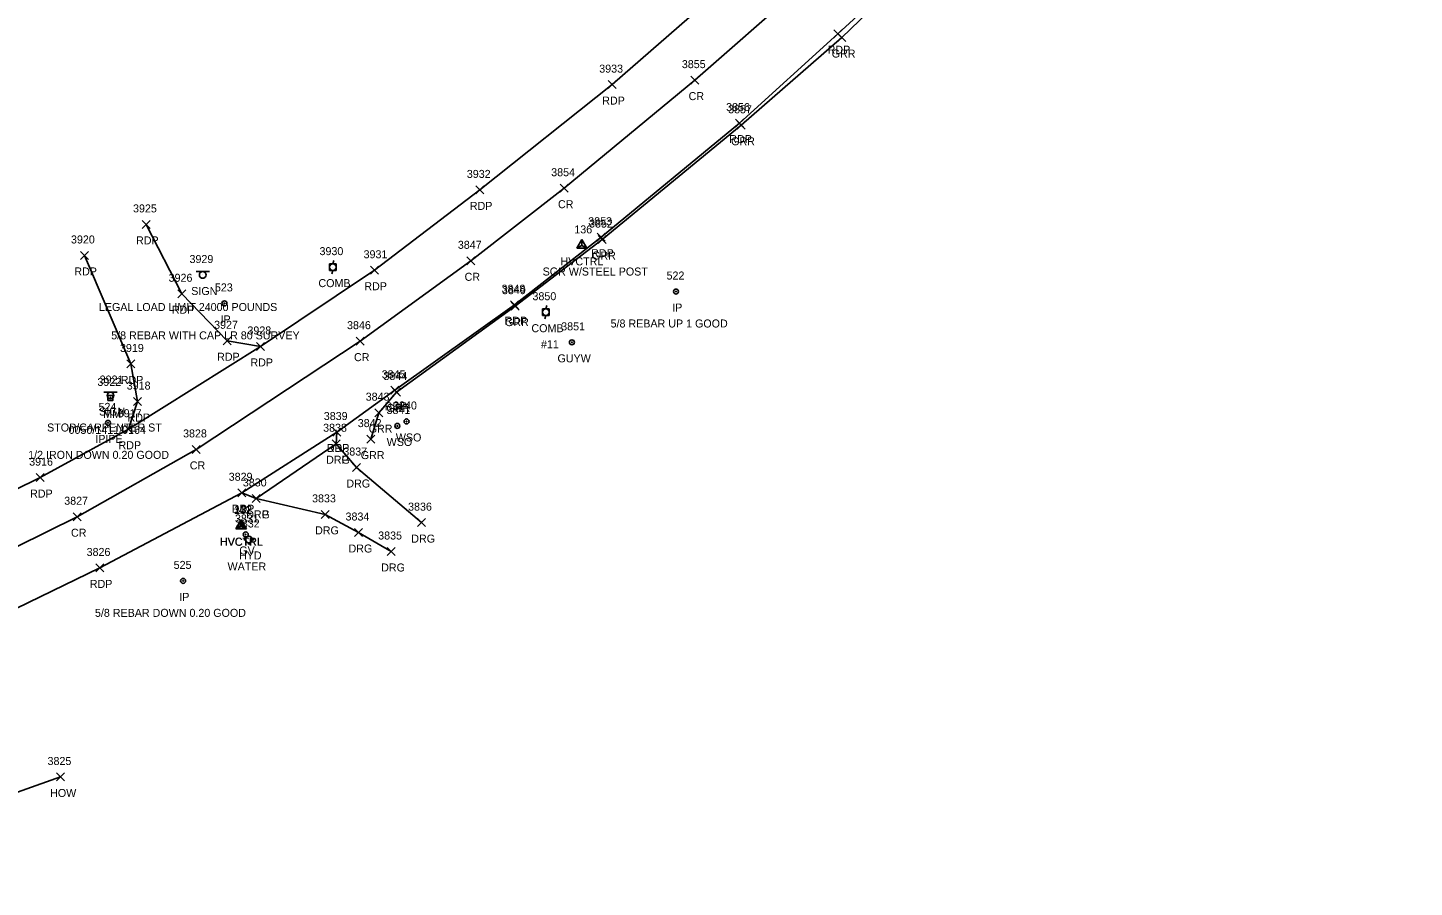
# Model space of a CAD drawing. Extents: x 1690689 to 1696275, y 438760 to 444007.
# Drawn here: x 1692261 to 1692607.6, y 442550 to 442765.1 of the extents above; entities that cross this region are included whole.
import ezdxf

# ---------------------------------------------------------------- set-up
doc = ezdxf.new("R2010")
doc.units = 0
for name, color, linetype in [('C_A', 7, 'Continuous'), ('C_I', 7, 'Continuous'), ('CPSM', 7, 'Continuous'), ('L_A', 7, 'Continuous'), ('L_I', 7, 'Continuous'), ('L_TIC', 7, 'Continuous'), ('LBC', 7, 'Continuous'), ('M_A', 7, 'Continuous'), ('M_C', 7, 'Continuous'), ('M_I', 7, 'Continuous'), ('MPIP', 7, 'Continuous'), ('MPIR', 7, 'Continuous'), ('P_A', 7, 'Continuous'), ('P_I', 7, 'Continuous'), ('P_TIC', 7, 'Continuous'), ('PET', 7, 'Continuous'), ('PRC', 7, 'Continuous'), ('R_A', 7, 'Continuous'), ('R_C', 7, 'Continuous'), ('R_I', 7, 'Continuous'), ('R_TIC', 7, 'Continuous'), ('RDG', 7, 'Continuous'), ('RDP', 7, 'Continuous'), ('RGR', 7, 'Continuous'), ('S_A', 7, 'Continuous'), ('S_C', 7, 'Continuous'), ('S_I', 7, 'Continuous'), ('SRM', 7, 'Continuous'), ('SSGN', 7, 'Continuous'), ('U_A', 7, 'Continuous'), ('U_C', 7, 'Continuous'), ('U_I', 7, 'Continuous'), ('UP', 7, 'Continuous'), ('UPGW', 7, 'Continuous'), ('UWFH', 7, 'Continuous'), ('UWV', 7, 'Continuous')]:
    doc.layers.add(name, color=color, linetype=linetype)

msp = doc.modelspace()

# ---------------------------------------------------------------- linework, layer by layer
at = {"layer": 'CPSM'}
for p, q in [((1692398.26, 442709.88), (1692399.51, 442712.04)), ((1692400.76, 442709.88), (1692399.51, 442712.04)), ((1692399.51, 442710.6), (1692399.51, 442712.04)), ((1692398.26, 442709.88), (1692399.51, 442710.6)), ((1692398.26, 442709.88), (1692400.76, 442709.88)), ((1692399.51, 442710.6), (1692399.51, 442710.6)), ((1692399.51, 442710.6), (1692400.76, 442709.88)), ((1692313.08, 442639.73), (1692314.33, 442641.9)), ((1692313.12, 442639.77), (1692314.37, 442641.94)), ((1692313.19, 442639.72), (1692314.44, 442641.89)), ((1692315.58, 442639.73), (1692314.33, 442641.9)), ((1692314.33, 442640.45), (1692314.33, 442641.9)), ((1692315.62, 442639.77), (1692314.37, 442641.94)), ((1692314.37, 442640.5), (1692314.37, 442641.94)), ((1692315.69, 442639.72), (1692314.44, 442641.89)), ((1692314.44, 442640.44), (1692314.44, 442641.89)), ((1692313.08, 442639.73), (1692314.33, 442640.45)), ((1692313.08, 442639.73), (1692315.58, 442639.73)), ((1692313.12, 442639.77), (1692314.37, 442640.5)), ((1692313.12, 442639.77), (1692315.62, 442639.77)), ((1692313.19, 442639.72), (1692314.44, 442640.44)), ((1692313.19, 442639.72), (1692315.69, 442639.72)), ((1692314.33, 442640.45), (1692314.33, 442640.45)), ((1692314.33, 442640.45), (1692315.58, 442639.73)), ((1692314.37, 442640.5), (1692314.37, 442640.5)), ((1692314.37, 442640.5), (1692315.62, 442639.77)), ((1692314.44, 442640.44), (1692314.44, 442640.44)), ((1692314.44, 442640.44), (1692315.69, 442639.72))]:
    msp.add_line(p, q, dxfattribs=at)
at = {"layer": 'L_TIC'}
for points in [[(1692268.23, 442576.61), (1692270.23, 442578.61)], [(1692270.23, 442576.61), (1692268.23, 442578.61)]]:
    msp.add_lwpolyline(points, dxfattribs=at)
at = {"layer": 'LBC'}
msp.add_lwpolyline([(1692216.99, 442563.22), (1692220.71, 442554.02), (1692241.23, 442561.4), (1692243.38, 442556.52), (1692248.02, 442558.56), (1692250.4, 442561.82), (1692253.64, 442562.87), (1692251.09, 442571.24), (1692269.23, 442577.61)], dxfattribs=at)
at = {"layer": 'MPIP'}
for radius in [0.625, 0.0833]:
    msp.add_circle((1692281.08, 442666.2), radius, dxfattribs=at)
at = {"layer": 'MPIR'}
for centre, radius in [((1692423.08, 442699.06), 0.625), ((1692423.08, 442699.06), 0.0833), ((1692310.18, 442696.09), 0.625), ((1692310.18, 442696.09), 0.0833), ((1692299.86, 442626.67), 0.625), ((1692299.86, 442626.67), 0.0833)]:
    msp.add_circle(centre, radius, dxfattribs=at)
at = {"layer": 'P_TIC'}
for points in [[(1692462.5, 442762.55), (1692464.5, 442764.55)], [(1692464.5, 442762.55), (1692462.5, 442764.55)], [(1692426.8, 442750.94), (1692428.8, 442752.94)], [(1692428.8, 442750.94), (1692426.8, 442752.94)], [(1692406.15, 442749.82), (1692408.15, 442751.82)], [(1692408.15, 442749.82), (1692406.15, 442751.82)], [(1692437.92, 442740.2), (1692439.92, 442742.2)], [(1692439.92, 442740.2), (1692437.92, 442742.2)], [(1692373.05, 442723.48), (1692375.05, 442725.48)], [(1692375.05, 442723.48), (1692373.05, 442725.48)], [(1692394.14, 442723.9), (1692396.14, 442725.9)], [(1692396.14, 442723.9), (1692394.14, 442725.9)], [(1692289.6, 442714.85), (1692291.6, 442716.85)], [(1692291.6, 442714.85), (1692289.6, 442716.85)], [(1692403.39, 442711.64), (1692405.39, 442713.64)], [(1692405.39, 442711.64), (1692403.39, 442713.64)], [(1692274.17, 442707.08), (1692276.17, 442709.08)], [(1692276.17, 442707.08), (1692274.17, 442709.08)], [(1692370.8, 442705.74), (1692372.8, 442707.74)], [(1692372.8, 442705.74), (1692370.8, 442707.74)], [(1692346.67, 442703.38), (1692348.67, 442705.38)], [(1692348.67, 442703.38), (1692346.67, 442705.38)], [(1692298.55, 442697.5), (1692300.55, 442699.5)], [(1692300.55, 442697.5), (1692298.55, 442699.5)], [(1692381.73, 442694.76), (1692383.73, 442696.76)], [(1692383.73, 442694.76), (1692381.73, 442696.76)], [(1692309.87, 442685.74), (1692311.87, 442687.74)], [(1692311.87, 442685.74), (1692309.87, 442687.74)], [(1692343.15, 442685.64), (1692345.15, 442687.64)], [(1692345.15, 442685.64), (1692343.15, 442687.64)], [(1692318.2, 442684.32), (1692320.2, 442686.32)], [(1692320.2, 442684.32), (1692318.2, 442686.32)], [(1692318.2, 442684.32), (1692320.2, 442686.32)], [(1692320.2, 442684.32), (1692318.2, 442686.32)], [(1692285.78, 442679.94), (1692287.78, 442681.94)], [(1692287.78, 442679.94), (1692285.78, 442681.94)], [(1692287.46, 442670.53), (1692289.46, 442672.53)], [(1692289.46, 442670.53), (1692287.46, 442672.53)], [(1692351.76, 442673.35), (1692353.76, 442675.35)], [(1692353.76, 442673.35), (1692351.76, 442675.35)], [(1692285.22, 442663.61), (1692287.22, 442665.61)], [(1692287.22, 442663.61), (1692285.22, 442665.61)], [(1692285.22, 442663.61), (1692287.22, 442665.61)], [(1692287.22, 442663.61), (1692285.22, 442665.61)], [(1692337.29, 442662.91), (1692339.29, 442664.91)], [(1692339.29, 442662.91), (1692337.29, 442664.91)], [(1692302.11, 442658.56), (1692304.11, 442660.56)], [(1692304.11, 442658.56), (1692302.11, 442660.56)], [(1692263.12, 442651.5), (1692265.12, 442653.5)], [(1692265.12, 442651.5), (1692263.12, 442653.5)], [(1692313.53, 442647.72), (1692315.53, 442649.72)], [(1692315.53, 442647.72), (1692313.53, 442649.72)], [(1692272.4, 442641.72), (1692274.4, 442643.72)], [(1692274.4, 442641.72), (1692272.4, 442643.72)], [(1692278.05, 442628.91), (1692280.05, 442630.91)], [(1692280.05, 442628.91), (1692278.05, 442630.91)]]:
    msp.add_lwpolyline(points, dxfattribs=at)
at = {"layer": 'PET'}
for points in [[(1692237.88, 442639.6), (1692264.12, 442652.5), (1692286.22, 442664.61), (1692319.2, 442685.32), (1692347.67, 442704.38), (1692374.05, 442724.48), (1692407.15, 442750.82), (1692430.96, 442771.62), (1692447.06, 442786.92), (1692467.2, 442806.07), (1692493.88, 442831.62), (1692516.27, 442855.55), (1692542.2, 442883.67), (1692566.23, 442911.89), (1692580.14, 442929.49), (1692591.46, 442942.81), (1692622.03, 442980.1)], [(1692249.14, 442615.42), (1692279.05, 442629.91), (1692314.53, 442648.72), (1692338.29, 442663.91), (1692352.76, 442674.35), (1692382.73, 442695.76), (1692404.39, 442712.64), (1692438.92, 442741.2), (1692463.5, 442763.55), (1692486.16, 442784.27), (1692517.96, 442816.53), (1692542.91, 442843.55), (1692555.67, 442856.6), (1692572.77, 442877.25), (1692595.99, 442904.43), (1692626.93, 442942.69)], [(1692290.6, 442715.85), (1692299.55, 442698.5), (1692310.87, 442686.74), (1692319.2, 442685.32)], [(1692286.22, 442664.61), (1692288.46, 442671.53), (1692286.78, 442680.94), (1692275.17, 442708.08)]]:
    msp.add_lwpolyline(points, dxfattribs=at)
at = {"layer": 'PRC'}
msp.add_lwpolyline([(1691980.06, 442550.02), (1692039.61, 442563.23), (1692083.25, 442573.72), (1692116.57, 442582.24), (1692147.26, 442591.19), (1692177.12, 442600.79), (1692208.36, 442612.46), (1692243, 442627.71), (1692273.4, 442642.72), (1692303.11, 442659.56), (1692344.15, 442686.64), (1692371.8, 442706.74), (1692395.14, 442724.9), (1692427.8, 442751.94), (1692453.87, 442774.87), (1692476.12, 442795.52), (1692507.84, 442827.08), (1692531.15, 442851.78), (1692561.69, 442886.45), (1692583.2, 442911.84), (1692616.35, 442952.3)], dxfattribs=at)
at = {"layer": 'R_TIC'}
for points in [[(1692463.52, 442761.59), (1692465.52, 442763.59)], [(1692465.52, 442761.59), (1692463.52, 442763.59)], [(1692438.37, 442739.65), (1692440.37, 442741.65)], [(1692440.37, 442739.65), (1692438.37, 442741.65)], [(1692403.6, 442711.06), (1692405.6, 442713.06)], [(1692405.6, 442711.06), (1692403.6, 442713.06)], [(1692381.85, 442694.4), (1692383.85, 442696.4)], [(1692383.85, 442694.4), (1692381.85, 442696.4)], [(1692352.19, 442672.91), (1692354.19, 442674.91)], [(1692354.19, 442672.91), (1692352.19, 442674.91)], [(1692347.76, 442667.75), (1692349.76, 442669.75)], [(1692349.76, 442667.75), (1692347.76, 442669.75)], [(1692337.29, 442662.91), (1692339.29, 442664.91)], [(1692339.29, 442662.91), (1692337.29, 442664.91)], [(1692345.78, 442661.14), (1692347.78, 442663.14)], [(1692347.78, 442661.14), (1692345.78, 442663.14)], [(1692337.12, 442659.98), (1692339.12, 442661.98)], [(1692339.12, 442659.98), (1692337.12, 442661.98)], [(1692337.12, 442659.98), (1692339.12, 442661.98)], [(1692339.12, 442659.98), (1692337.12, 442661.98)], [(1692342.18, 442654.03), (1692344.18, 442656.03)], [(1692344.18, 442654.03), (1692342.18, 442656.03)], [(1692313.53, 442647.72), (1692315.53, 442649.72)], [(1692315.53, 442647.72), (1692313.53, 442649.72)], [(1692317.14, 442646.3), (1692319.14, 442648.3)], [(1692319.14, 442646.3), (1692317.14, 442648.3)], [(1692317.14, 442646.3), (1692319.14, 442648.3)], [(1692319.14, 442646.3), (1692317.14, 442648.3)], [(1692334.36, 442642.31), (1692336.36, 442644.31)], [(1692336.36, 442642.31), (1692334.36, 442644.31)], [(1692358.42, 442640.24), (1692360.42, 442642.24)], [(1692360.42, 442640.24), (1692358.42, 442642.24)], [(1692342.72, 442637.77), (1692344.72, 442639.77)], [(1692344.72, 442637.77), (1692342.72, 442639.77)], [(1692350.89, 442633.02), (1692352.89, 442635.02)], [(1692352.89, 442633.02), (1692350.89, 442635.02)]]:
    msp.add_lwpolyline(points, dxfattribs=at)
at = {"layer": 'RDG'}
for points in [[(1692359.42, 442641.24), (1692343.18, 442655.03), (1692338.12, 442660.98)], [(1692318.14, 442647.3), (1692335.36, 442643.31), (1692343.72, 442638.77), (1692351.89, 442634.02)]]:
    msp.add_lwpolyline(points, dxfattribs=at)
at = {"layer": 'RDP'}
msp.add_lwpolyline([(1692314.53, 442648.72), (1692318.14, 442647.3), (1692338.12, 442660.98), (1692338.29, 442663.91)], dxfattribs=at)
at = {"layer": 'RGR'}
msp.add_lwpolyline([(1692346.78, 442662.14), (1692348.76, 442668.75), (1692353.19, 442673.91), (1692382.85, 442695.4), (1692404.6, 442712.06), (1692439.37, 442740.65), (1692464.52, 442762.59), (1692486.57, 442783.86), (1692497.24, 442794.17), (1692502.29, 442797.37), (1692509.55, 442798.34)], dxfattribs=at)
at = {"layer": 'SRM'}
msp.add_lwpolyline([(1692281.08, 442673.07), (1692282.33, 442673.07), (1692282.33, 442671.82), (1692281.08, 442671.82)], close=True, dxfattribs=at)
msp.add_circle((1692281.7, 442672.45), 0.0833, dxfattribs=at)
at = {"layer": 'SSGN'}
for p, q in [((1692303.1, 442704.03), (1692306.43, 442704.03)), ((1692304.75, 442703.2), (1692304.75, 442703.2)), ((1692280.07, 442673.89), (1692283.4, 442673.89)), ((1692281.71, 442673.06), (1692281.71, 442673.06))]:
    msp.add_line(p, q, dxfattribs=at)
for centre in [(1692304.75, 442703.2), (1692281.71, 442673.06)]:
    msp.add_circle(centre, 0.833, dxfattribs=at)
at = {"layer": 'UP'}
for p, q in [((1692336.48, 442704.32), (1692336.48, 442705.99)), ((1692336.48, 442705.99), (1692338.14, 442705.99)), ((1692338.14, 442704.32), (1692336.48, 442704.32)), ((1692337.06, 442703.49), (1692337.31, 442704.32)), ((1692337.56, 442706.82), (1692337.31, 442705.99)), ((1692337.31, 442705.16), (1692337.31, 442705.16)), ((1692338.14, 442705.99), (1692338.14, 442704.32)), ((1692389.72, 442693.05), (1692389.72, 442694.71)), ((1692389.72, 442694.71), (1692391.38, 442694.71)), ((1692390.8, 442695.55), (1692390.55, 442694.71)), ((1692390.55, 442693.88), (1692390.55, 442693.88)), ((1692391.38, 442694.71), (1692391.38, 442693.05)), ((1692391.38, 442693.05), (1692389.72, 442693.05)), ((1692390.3, 442692.21), (1692390.55, 442693.05))]:
    msp.add_line(p, q, dxfattribs=at)
for centre in [(1692337.31, 442705.16), (1692390.55, 442693.88)]:
    msp.add_circle(centre, 0.833, dxfattribs=at)
at = {"layer": 'UPGW'}
for radius in [0.625, 0.0833]:
    msp.add_circle((1692397.07, 442686.34), radius, dxfattribs=at)
at = {"layer": 'UWFH'}
msp.add_line((1692316.31, 442637.03), (1692316.31, 442637.03), dxfattribs=at)
for centre, radius in [((1692316.31, 442637.03), 0.833), ((1692315.31, 442637.03), 0.167), ((1692316.31, 442636.03), 0.167), ((1692317.31, 442637.03), 0.167)]:
    msp.add_circle(centre, radius, dxfattribs=at)
at = {"layer": 'UWV'}
for centre, radius in [((1692353.41, 442665.43), 0.625), ((1692355.71, 442666.55), 0.625), ((1692355.71, 442666.55), 0.0833), ((1692353.41, 442665.43), 0.0833), ((1692315.51, 442638.28), 0.625), ((1692315.51, 442638.28), 0.0833)]:
    msp.add_circle(centre, radius, dxfattribs=at)

# ---------------------------------------------------------------- texts
at = {"layer": 'C_A'}
for p in [(1692394.21, 442705.6), (1692309.03, 442635.45), (1692309.07, 442635.5), (1692309.13, 442635.44)]:
    msp.add_text('HVCTRL', height=2, dxfattribs=at).set_placement(p)
at = {"layer": 'C_I'}
for s, p in [('136', (1692397.66, 442713.6)), ('122', (1692312.58, 442643.5)), ('132', (1692312.64, 442643.44)), ('4', (1692313.77, 442643.45))]:
    msp.add_text(s, height=2, dxfattribs=at).set_placement(p)
at = {"layer": 'L_A'}
msp.add_text('HOW', height=2, dxfattribs=at).set_placement((1692266.62, 442572.61))
at = {"layer": 'L_I'}
msp.add_text('3825', height=2, dxfattribs=at).set_placement((1692265.97, 442580.61))
at = {"layer": 'M_A'}
for s, p in [('IP', (1692422.13, 442694.06)), ('IP', (1692309.22, 442691.09)), ('IPIPE', (1692277.92, 442661.2)), ('IP', (1692298.91, 442621.67))]:
    msp.add_text(s, height=2, dxfattribs=at).set_placement(p)
at = {"layer": 'M_C'}
for s, p in [('5/8 REBAR UP 1 GOOD', (1692406.73, 442690.06)), ('5/8 REBAR WITH CAP LR 80 SURVEY', (1692281.88, 442687.09)), ('1/2 IRON DOWN 0.20 GOOD', (1692261.12, 442657.2)), ('5/8 REBAR DOWN 0.20 GOOD', (1692277.82, 442617.67))]:
    msp.add_text(s, height=2, dxfattribs=at).set_placement(p)
at = {"layer": 'M_I'}
for s, p in [('522', (1692420.72, 442702.06)), ('523', (1692307.81, 442699.09)), ('524', (1692278.72, 442669.2)), ('525', (1692297.5, 442629.67))]:
    msp.add_text(s, height=2, dxfattribs=at).set_placement(p)
at = {"layer": 'P_A'}
for s, p in [('RDP', (1692460.99, 442758.55)), ('CR', (1692426.23, 442746.94)), ('RDP', (1692404.64, 442745.82)), ('RDP', (1692436.4, 442736.2)), ('RDP', (1692371.54, 442719.48)), ('CR', (1692393.57, 442719.9)), ('RDP', (1692288.09, 442710.85)), ('RDP', (1692401.88, 442707.64)), ('RDP', (1692272.66, 442703.08)), ('CR', (1692370.23, 442701.74)), ('RDP', (1692345.16, 442699.38)), ('RDP', (1692297.04, 442693.5)), ('RDP', (1692380.22, 442690.76)), ('RDP', (1692308.36, 442681.74)), ('CR', (1692342.58, 442681.64)), ('RDP', (1692316.69, 442680.32)), ('RDP', (1692316.69, 442680.32)), ('RDP', (1692284.27, 442675.94)), ('RDP', (1692350.24, 442669.35)), ('RDP', (1692285.95, 442666.53)), ('RDP', (1692283.71, 442659.61)), ('RDP', (1692283.71, 442659.61)), ('RDP', (1692335.78, 442658.91)), ('CR', (1692301.54, 442654.56)), ('RDP', (1692261.61, 442647.5)), ('RDP', (1692312.01, 442643.72)), ('CR', (1692271.83, 442637.72)), ('RDP', (1692276.54, 442624.91))]:
    msp.add_text(s, height=2, dxfattribs=at).set_placement(p)
at = {"layer": 'P_I'}
for s, p in [('3933', (1692403.89, 442753.82)), ('3855', (1692424.54, 442754.94)), ('3856', (1692435.6, 442744.2)), ('3932', (1692370.79, 442727.48)), ('3854', (1692391.88, 442727.9)), ('3925', (1692287.34, 442718.85)), ('3853', (1692401.13, 442715.64)), ('3920', (1692271.83, 442711.08)), ('3847', (1692368.54, 442709.74)), ('3931', (1692344.98, 442707.38)), ('3926', (1692296.24, 442701.5)), ('3848', (1692379.47, 442698.76)), ('3927', (1692307.61, 442689.74)), ('3928', (1692315.94, 442688.32)), ('3928', (1692315.94, 442688.32)), ('3846', (1692340.84, 442689.64)), ('3919', (1692284.08, 442683.94)), ('3918', (1692285.77, 442674.53)), ('3845', (1692349.5, 442677.35)), ('3917', (1692283.53, 442667.61)), ('3917', (1692283.53, 442667.61)), ('3839', (1692335.03, 442666.91)), ('3828', (1692299.85, 442662.56)), ('3916', (1692261.37, 442655.5)), ('3829', (1692311.26, 442651.72)), ('3827', (1692270.14, 442645.72)), ('3826', (1692275.74, 442632.91))]:
    msp.add_text(s, height=2, dxfattribs=at).set_placement(p)
at = {"layer": 'R_A'}
for s, p in [('GRR', (1692462, 442757.59)), ('GRR', (1692436.86, 442735.65)), ('GRR', (1692402.09, 442707.06)), ('GRR', (1692380.34, 442690.4)), ('GRR', (1692350.68, 442668.91)), ('GRR', (1692346.25, 442663.75)), ('DRP', (1692335.78, 442658.91)), ('GRR', (1692344.27, 442657.14)), ('DRG', (1692335.61, 442655.98)), ('DRP', (1692335.61, 442655.98)), ('DRG', (1692340.67, 442650.03)), ('DRP', (1692312.01, 442643.72)), ('DRG', (1692315.63, 442642.3)), ('DRP', (1692315.63, 442642.3)), ('DRG', (1692332.85, 442638.31)), ('DRG', (1692356.9, 442636.24)), ('DRG', (1692341.21, 442633.77)), ('DRG', (1692349.37, 442629.02))]:
    msp.add_text(s, height=2, dxfattribs=at).set_placement(p)
at = {"layer": 'R_C'}
msp.add_text('SGR W/STEEL POST', height=2, dxfattribs=at).set_placement((1692389.74, 442703.06))
at = {"layer": 'R_I'}
for s, p in [('3857', (1692436.11, 442743.65)), ('3852', (1692401.34, 442715.06)), ('3849', (1692379.58, 442698.4)), ('3844', (1692349.93, 442676.91)), ('3843', (1692345.5, 442671.75)), ('3838', (1692334.86, 442663.98)), ('3838', (1692334.86, 442663.98)), ('3839', (1692335.03, 442666.91)), ('3842', (1692343.52, 442665.14)), ('3837', (1692339.92, 442658.03)), ('3829', (1692311.26, 442651.72)), ('3830', (1692314.79, 442650.3)), ('3830', (1692314.79, 442650.3)), ('3833', (1692332.1, 442646.31)), ('3836', (1692356.1, 442644.24)), ('3834', (1692340.47, 442641.77)), ('3835', (1692348.63, 442637.02))]:
    msp.add_text(s, height=2, dxfattribs=at).set_placement(p)
at = {"layer": 'S_A'}
for s, p in [('SIGN', (1692301.89, 442698.18)), ('SIGN', (1692278.85, 442668.04)), ('MM', (1692279.89, 442667.45))]:
    msp.add_text(s, height=2, dxfattribs=at).set_placement(p)
at = {"layer": 'S_C'}
for s, p in [('LEGAL LOAD LIMIT 24000 POUNDS', (1692278.81, 442694.18)), ('STOP/CARPENTER ST', (1692265.86, 442664.04)), ('0050/1411/0164', (1692271.22, 442663.45))]:
    msp.add_text(s, height=2, dxfattribs=at).set_placement(p)
at = {"layer": 'S_I'}
for s, p in [('3929', (1692301.46, 442706.18)), ('3922', (1692278.44, 442675.45)), ('3921', (1692279, 442676.04))]:
    msp.add_text(s, height=2, dxfattribs=at).set_placement(p)
at = {"layer": 'U_A'}
for s, p in [('COMB', (1692333.69, 442700.16)), ('COMB', (1692386.94, 442688.88)), ('GUYW', (1692393.46, 442681.34)), ('WSO', (1692350.75, 442660.43)), ('WSO', (1692353.04, 442661.55)), ('GV', (1692313.91, 442633.28)), ('HYD', (1692313.83, 442632.03))]:
    msp.add_text(s, height=2, dxfattribs=at).set_placement(p)
at = {"layer": 'U_C'}
for s, p in [('#11', (1692389.32, 442684.88)), ('WATER', (1692310.97, 442629.28))]:
    msp.add_text(s, height=2, dxfattribs=at).set_placement(p)
at = {"layer": 'U_I'}
for s, p in [('3930', (1692333.96, 442708.16)), ('3850', (1692387.2, 442696.88)), ('3851', (1692394.38, 442689.34)), ('3841', (1692350.72, 442668.43)), ('3840', (1692352.36, 442669.55)), ('3831', (1692312.82, 442641.28)), ('3832', (1692313.05, 442640.03))]:
    msp.add_text(s, height=2, dxfattribs=at).set_placement(p)

doc.saveas('drawing.dxf')
